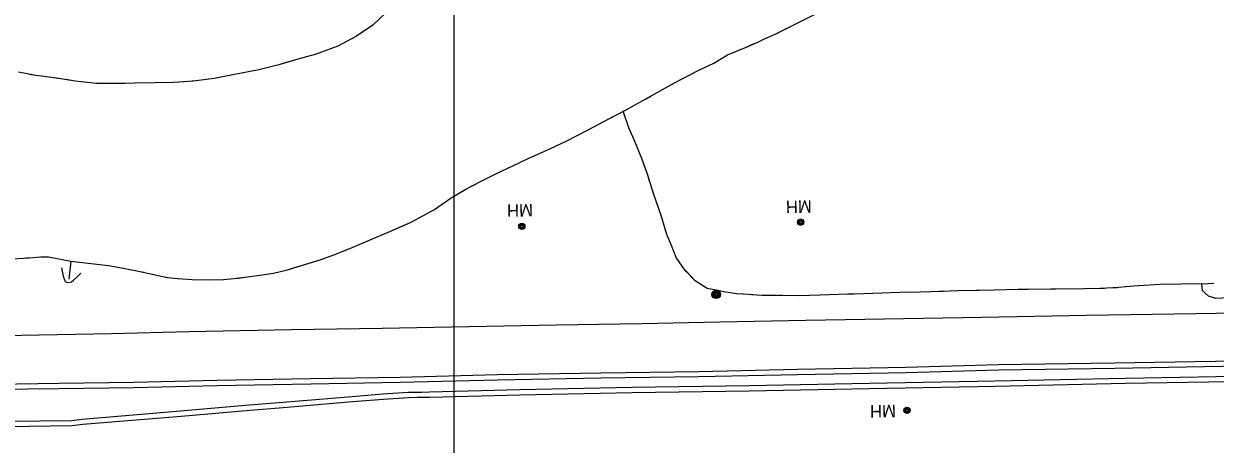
# Model space of a CAD drawing. Extents: x 353423 to 364002, y 127000 to 201942.
# Drawn here: x 361293 to 361866, y 158706 to 158908 of the extents above; entities that cross this region are included whole.
import ezdxf

# ---------------------------------------------------------------- set-up
doc = ezdxf.new("R2010")
doc.units = 0
for name, color, linetype in [('E_DTM_SlopeBottom', 7, 'Continuous'), ('E_DTM_SlopeTop', 7, 'Continuous'), ('E_LAND_BrushLine', 7, 'Continuous'), ('E_LAND_TreeLine', 7, 'Continuous'), ('E_STRUCT_WingWall', 7, 'Continuous'), ('E_UTL_ETransformer', 7, 'Continuous')]:
    doc.layers.add(name, color=color, linetype=linetype)

msp = doc.modelspace()

# ---------------------------------------------------------------- linework, layer by layer
at = {"layer": 'E_DTM_SlopeBottom'}
msp.add_lwpolyline([(361310.99, 158790.49), (361311.81, 158786.44), (361312.54, 158784.32), (361313.24, 158783.58), (361314.36, 158783.47), (361315.76, 158783.81), (361316.69, 158784.59), (361318.3, 158786.06), (361319.74, 158787.46), (361320.27, 158787.99)], dxfattribs=at)
at = {"layer": 'E_DTM_SlopeTop'}
for points in [[(361282.85, 158758.02), (361335.07, 158758.98), (361372.46, 158759.82), (361421.72, 158760.79), (361465.27, 158761.41), (361507.13, 158762.3), (361549.19, 158763), (361590.36, 158763.68), (361627.88, 158764.5), (361669.23, 158765.29), (361707.21, 158765.91), (361753.94, 158766.7), (361804.31, 158767.73), (361857, 158768.6), (361896.05, 158769.22)], [(361895.71, 158745.97), (361817.92, 158744.59), (361762.04, 158743.78), (361717.49, 158742.53), (361665.26, 158741.57), (361617.76, 158740.49), (361570.65, 158739.84), (361520.76, 158738.94), (361473.98, 158737.81), (361430.92, 158737.02), (361385.69, 158736.24), (361345.69, 158735.33), (361309.87, 158734.8), (361279.16, 158734.4)], [(361895.76, 158743.47), (361817.96, 158742.09), (361762.1, 158741.28), (361717.54, 158740.03), (361665.31, 158739.07), (361617.8, 158737.99), (361570.68, 158737.34), (361520.81, 158736.44), (361474.04, 158735.31), (361430.97, 158734.52), (361385.74, 158733.74), (361345.73, 158732.83), (361309.91, 158732.3), (361279.2, 158731.9)], [(361285.32, 158716.69), (361315.88, 158717.09), (361320.93, 158717.74), (361366.41, 158721.53), (361401.54, 158724.51), (361417.48, 158725.82), (361448.9, 158728.45), (361465.68, 158729.79), (361477.91, 158730.65), (361482.21, 158730.72), (361484.48, 158730.73), (361488.05, 158730.81), (361531.62, 158731.96), (361585.71, 158733.09), (361641.95, 158733.84), (361699.76, 158734.94), (361760.37, 158736.06), (361823.03, 158737.43), (361893.2, 158738.62)], [(361285.37, 158714.19), (361316.06, 158714.6), (361321.19, 158715.26), (361366.61, 158719.04), (361401.75, 158722.02), (361417.69, 158723.33), (361449.1, 158725.96), (361465.86, 158727.3), (361478.02, 158728.15), (361482.24, 158728.22), (361484.52, 158728.23), (361488.11, 158728.31), (361531.68, 158729.46), (361585.76, 158730.59), (361641.99, 158731.34), (361699.81, 158732.44), (361760.42, 158733.56), (361823.08, 158734.93), (361893.24, 158736.12)]]:
    msp.add_lwpolyline(points, dxfattribs=at)
at = {"layer": 'E_LAND_BrushLine'}
for centre, radius in [((361626.11, 158777.7), 2.02), ((361626.1, 158777.71), 1.52), ((361626.14, 158777.7), 1.01), ((361626.13, 158777.71), 0.502)]:
    msp.add_circle(centre, radius, dxfattribs=at)
at = {"layer": 'E_LAND_TreeLine'}
msp.add_line((361500, 157500), (361500, 160500), dxfattribs=at)
at = {"layer": 'E_STRUCT_WingWall'}
for points in [[(361467.03, 158913.28), (361460.8, 158907.37), (361453.04, 158902.03), (361444.03, 158897.2), (361433.15, 158893.21), (361424.77, 158890.87), (361415.59, 158888.27), (361406.01, 158885.8), (361393.52, 158883.41), (361384.42, 158881.64), (361374.32, 158880.39), (361364.93, 158879.74), (361355.91, 158879.52), (361346.34, 158879.4), (361337.51, 158879.19), (361327.8, 158879.19), (361317.55, 158880.43), (361307.67, 158881.89), (361298.66, 158883.04), (361290.25, 158884.66)], [(361315.48, 158793.67), (361333.56, 158791.69), (361339.79, 158790.56), (361348.06, 158788.94), (361354.63, 158787.54), (361361.86, 158785.84), (361366.97, 158785.32), (361373.83, 158784.93), (361381.93, 158784.74), (361388.9, 158784.96), (361393.96, 158785.31), (361400.58, 158786.16), (361406.46, 158787.02), (361413.02, 158787.9), (361419.79, 158789.6), (361428.65, 158792.28), (361435.45, 158794.38), (361442.12, 158796.74), (361450.9, 158800.33), (361459.62, 158803.92), (361468.98, 158808), (361479.28, 158812.54), (361490.55, 158818.66), (361498.6, 158824.15), (361505.63, 158828.4), (361512.93, 158832.18), (361520.3, 158835.86), (361528.26, 158839.59), (361536.01, 158843.32), (361545.66, 158847.58), (361554.27, 158851.58), (361564.23, 158856.75), (361574.79, 158862.44), (361582.79, 158866.61), (361594.83, 158873.23), (361606.06, 158879.6), (361617.79, 158885.6), (361625.01, 158889.02), (361631.51, 158892.99), (361640.25, 158896.51), (361646.1, 158899.19), (361649.67, 158900.83), (361654.2, 158902.81), (361675.75, 158913.49)], [(361456.33, 158904.3), (361454.71, 158903.18)], [(361461.15, 158907.69), (361460.8, 158907.37), (361459.57, 158906.52)], [(361654.07, 158902.75), (361654.2, 158902.81), (361655.9, 158903.65)], [(361659.55, 158905.47), (361661.38, 158906.37)], [(361446.16, 158898.35), (361444.03, 158897.2), (361433.15, 158893.21), (361424.77, 158890.87), (361419.19, 158889.29)], [(361451.36, 158901.13), (361449.63, 158900.2)], [(361618.16, 158885.78), (361625.01, 158889.02), (361631.51, 158892.99), (361640.25, 158896.51), (361644.76, 158898.57)], [(361648.47, 158900.27), (361649.67, 158900.83), (361650.33, 158901.12)], [(361419.19, 158889.29), (361415.59, 158888.27), (361406.01, 158885.8), (361393.52, 158883.41), (361391.4, 158883)], [(361592.12, 158871.74), (361594.83, 158873.23), (361606.06, 158879.6), (361617.79, 158885.6), (361618.16, 158885.78)], [(361297.53, 158883.26), (361295.6, 158883.63)], [(361303.37, 158882.44), (361301.42, 158882.69)], [(361309.22, 158881.66), (361307.67, 158881.89), (361307.27, 158881.93)], [(361341.5, 158879.28), (361337.51, 158879.19), (361327.8, 158879.19), (361317.55, 158880.43), (361313.11, 158881.08)], [(361369.99, 158880.09), (361364.93, 158879.74), (361355.91, 158879.52), (361346.34, 158879.4), (361341.5, 158879.28)], [(361375.87, 158880.58), (361374.32, 158880.39), (361373.91, 158880.36)], [(361381.72, 158881.3), (361379.77, 158881.06)], [(361387.54, 158882.24), (361385.61, 158881.87)], [(361586.76, 158868.79), (361588.54, 158869.77)], [(361575.95, 158863.04), (361577.76, 158863.99)], [(361581.38, 158865.87), (361582.79, 158866.61), (361583.18, 158866.83)], [(361859.91, 158782.86), (361839.75, 158782.45), (361827.23, 158781.76), (361819.72, 158780.99), (361811.51, 158780.55), (361803.11, 158780.46), (361771.36, 158780.09), (361759.91, 158779.72), (361742.67, 158779.4), (361734.46, 158779.18), (361724.48, 158778.78), (361714.33, 158778.58), (361705.93, 158778.29), (361697.14, 158777.99), (361689.29, 158777.8), (361676.1, 158777.29), (361665.84, 158777.11), (361655.38, 158777.26), (361648.02, 158777.23), (361641.46, 158777.61), (361635.84, 158778), (361629.8, 158778.99), (361626.13, 158779.79), (361621.84, 158780.6), (361616.02, 158784.32), (361611.21, 158789.28), (361606.89, 158795.41), (361604.56, 158801.32), (361602.42, 158806.55), (361599.77, 158815.14), (361596.03, 158826.29), (361593.01, 158835.65), (361590.28, 158843.07), (361586.69, 158852.17), (361584.15, 158857.85), (361581.38, 158865.88)], [(361592.24, 158837.74), (361590.28, 158843.07), (361586.69, 158852.17), (361584.15, 158857.85), (361581.38, 158865.88)], [(361545.98, 158847.73), (361554.27, 158851.58), (361564.23, 158856.75), (361572.35, 158861.12)], [(361519.14, 158835.28), (361520.3, 158835.86), (361528.26, 158839.59), (361536.01, 158843.32), (361545.66, 158847.58), (361545.98, 158847.73)], [(361513.67, 158832.55), (361515.49, 158833.46)], [(361594.26, 158831.79), (361593.61, 158833.78)], [(361502.9, 158826.75), (361504.64, 158827.8)], [(361508.23, 158829.75), (361510.04, 158830.68)], [(361596.19, 158825.82), (361596.03, 158826.29), (361595.54, 158827.81)], [(361473.72, 158810.09), (361479.28, 158812.54), (361490.55, 158818.66), (361498.6, 158824.15), (361499.4, 158824.64)], [(361598.18, 158819.87), (361597.52, 158821.85)], [(361611.95, 158788.52), (361611.21, 158789.28), (361606.89, 158795.41), (361604.56, 158801.32), (361602.42, 158806.55), (361599.77, 158815.14), (361599.51, 158815.9)], [(361446.49, 158798.52), (361450.9, 158800.33), (361459.62, 158803.92), (361468.98, 158808), (361473.72, 158810.09)], [(361287.3, 158794.88), (361295.39, 158795.38), (361300.98, 158795.85), (361304.69, 158795.85), (361315.48, 158793.67), (361314.58, 158785.05)], [(361293.67, 158795.27), (361295.39, 158795.38), (361300.98, 158795.85), (361304.69, 158795.85), (361315.48, 158793.67), (361314.58, 158785.05)], [(361315.48, 158793.67), (361333.56, 158791.69), (361339.79, 158790.56), (361344.76, 158789.59)], [(361435.02, 158794.25), (361435.45, 158794.38), (361436.95, 158794.91)], [(361440.8, 158796.27), (361442.12, 158796.74), (361442.71, 158796.98)], [(361348.76, 158788.79), (361350.75, 158788.37)], [(361354.74, 158787.51), (361356.73, 158787.05)], [(361396.3, 158785.61), (361400.58, 158786.16), (361406.46, 158787.02), (361413.02, 158787.9), (361419.79, 158789.6), (361425.27, 158791.26)], [(361429.17, 158792.45), (361431.12, 158793.05)], [(361639.17, 158777.77), (361635.84, 158778), (361629.8, 158778.99), (361626.13, 158779.79), (361621.84, 158780.6), (361616.02, 158784.32), (361611.95, 158788.52)], [(361984.04, 158790.89), (361955.37, 158787.04), (361920.76, 158782.56), (361885.16, 158778.03), (361874.67, 158776.77), (361869.76, 158775.89), (361866.58, 158775.78), (361863.14, 158776.95), (361861.48, 158778.25), (361860.3, 158779.45), (361860.21, 158779.52), (361859.91, 158782.86), (361865.62, 158783.06)], [(361360.7, 158786.12), (361361.86, 158785.84), (361362.7, 158785.76)], [(361366.76, 158785.34), (361366.97, 158785.32), (361373.83, 158784.93), (361381.93, 158784.74), (361388.9, 158784.96), (361393.96, 158785.31), (361396.3, 158785.61)], [(361859.91, 158782.86), (361839.75, 158782.45), (361829.57, 158781.89)], [(361874.14, 158776.68), (361869.76, 158775.89), (361866.58, 158775.78), (361863.14, 158776.95), (361861.48, 158778.25), (361860.3, 158779.45), (361860.21, 158779.52), (361859.91, 158782.86), (361865.62, 158783.06)], [(361645.44, 158777.38), (361643.35, 158777.5)], [(361651.72, 158777.24), (361649.63, 158777.24)], [(361658, 158777.22), (361655.91, 158777.25)], [(361692.54, 158777.88), (361689.29, 158777.8), (361676.1, 158777.29), (361665.84, 158777.11), (361662.19, 158777.16)], [(361722.88, 158778.75), (361714.33, 158778.58), (361705.93, 158778.29), (361697.14, 158777.99), (361692.54, 158777.88)], [(361729.16, 158778.97), (361727.07, 158778.88)], [(361735.43, 158779.2), (361734.46, 158779.18), (361733.34, 158779.13)], [(361741.71, 158779.38), (361739.62, 158779.32)], [(361776.24, 158780.15), (361771.36, 158780.09), (361759.91, 158779.72), (361745.9, 158779.46)], [(361806.6, 158780.5), (361803.11, 158780.46), (361776.24, 158780.15)], [(361812.88, 158780.62), (361811.51, 158780.55), (361810.79, 158780.54)], [(361819.15, 158780.96), (361817.06, 158780.85)], [(361825.4, 158781.57), (361823.32, 158781.36)]]:
    msp.add_lwpolyline(points, dxfattribs=at)
at = {"layer": 'E_UTL_ETransformer'}
for centre, radius in [((361532.56, 158810.43), 1.5), ((361532.56, 158810.43), 1.22), ((361532.57, 158810.45), 0.968), ((361532.59, 158810.46), 0.605), ((361666.8, 158812.5), 1.5), ((361666.8, 158812.5), 1.22), ((361666.8, 158812.51), 0.968), ((361666.83, 158812.52), 0.605), ((361717.94, 158721.9), 1.5), ((361717.94, 158721.9), 1.22), ((361717.94, 158721.91), 0.968), ((361717.97, 158721.92), 0.605)]:
    msp.add_circle(centre, radius, dxfattribs=at)

# ---------------------------------------------------------------- texts
for p in [(361672.08, 158823.04), (361537.88, 158821.27), (361712.6, 158724.64)]:
    msp.add_text('MH', height=6, rotation=181.03355, dxfattribs=at).set_placement(p)

doc.saveas('drawing.dxf')
